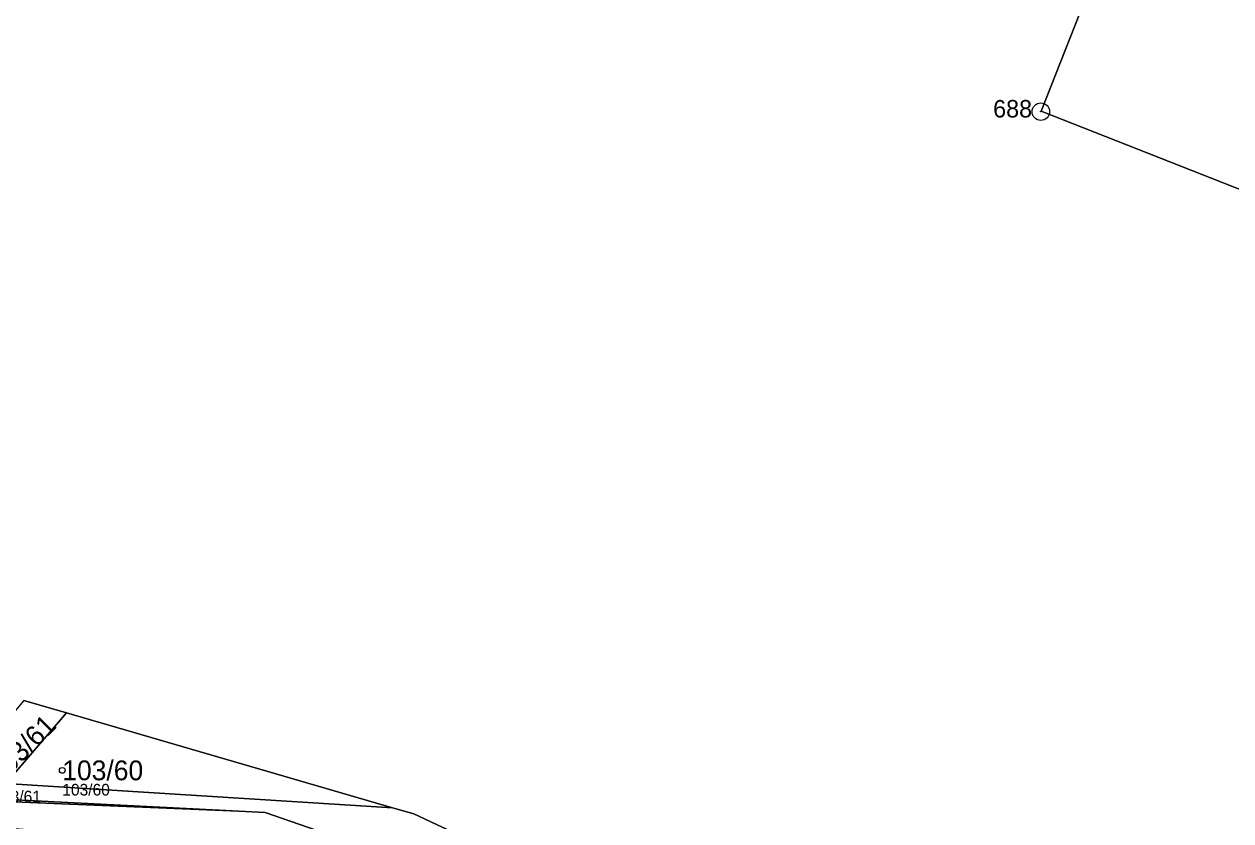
# Model space of a CAD drawing. Extents: x -734965 to -732523, y -1026217 to -1023680.
# Drawn here: x -734112 to -734008.3, y -1025489.1 to -1025420.7 of the extents above; entities that cross this region are included whole.
import ezdxf

# ---------------------------------------------------------------- set-up
doc = ezdxf.new("R2010")
doc.units = 0
for name, color, linetype in [('Vrstva 1', 7, 'Continuous'), ('Vrstva 2', 7, 'Continuous'), ('Vrstva 50', 7, 'Continuous'), ('Vrstva 51', 7, 'Continuous'), ('Vrstva 8', 7, 'Continuous')]:
    doc.layers.add(name, color=color, linetype=linetype)

msp = doc.modelspace()

# ---------------------------------------------------------------- linework, layer by layer
at = {"layer": 'Vrstva 1'}
for p, q in [((-734108.36, -1025479.83), (-734112.03, -1025478.77)), ((-734108.36, -1025479.83), (-734113.56, -1025485.88)), ((-734080.34, -1025487.97), (-734108.36, -1025479.83)), ((-734127.49, -1025486.55), (-734093.54, -1025488.27)), ((-734080.34, -1025487.97), (-734113.56, -1025485.88))]:
    msp.add_line(p, q, dxfattribs=at)
for points in [[(-734015.39, -1025404.74), (-734024.62, -1025428.13), (-734001.56, -1025437.2), (-733999.87, -1025432.91), (-733992.93, -1025435.69), (-734007.09, -1025471.76), (-733966.49, -1025487.58), (-733971.47, -1025500.31), (-733974.5, -1025499.12), (-733981.37, -1025516.43), (-733956.6, -1025526.1), (-733956.71, -1025526.37), (-733955.45, -1025526.86), (-733955.35, -1025526.6), (-733934.74, -1025534.67), (-733933.83, -1025535), (-733931.04, -1025527.96)], [(-734143.94, -1025488.76), (-734127.43, -1025486.86), (-734093.54, -1025488.27)], [(-734093.54, -1025488.27), (-734091.28, -1025488.39), (-734080.79, -1025492.01)], [(-734069.01, -1025492.97), (-734078.51, -1025488.5), (-734080.34, -1025487.97)]]:
    msp.add_lwpolyline(points, dxfattribs=at)
at = {"layer": 'Vrstva 50'}
msp.add_circle((-734108.72, -1025484.76), 0.25, dxfattribs=at)
at = {"layer": 'Vrstva 51'}
for points in [[(-734015.39, -1025404.74), (-734024.62, -1025428.13), (-734001.56, -1025437.2)], [(-734001.56, -1025437.2), (-734024.62, -1025428.13), (-734015.39, -1025404.74)], [(-734112.03, -1025478.77), (-734108.36, -1025479.83), (-734080.34, -1025487.97), (-734078.51, -1025488.5), (-734069.01, -1025492.97), (-734042.23, -1025505.56), (-734006.36, -1025535.53)]]:
    msp.add_lwpolyline(points, dxfattribs=at)
for points in [[(-734108.36, -1025479.83), (-734112.03, -1025478.77), (-734118.2, -1025486.11), (-734113.56, -1025485.88)], [(-734108.36, -1025479.83), (-734113.56, -1025485.88), (-734080.34, -1025487.97)], [(-734143.94, -1025488.76), (-734127.43, -1025486.86), (-734093.54, -1025488.27), (-734127.49, -1025486.55), (-734138.35, -1025487.08)], [(-734078.51, -1025488.5), (-734080.34, -1025487.97), (-734113.56, -1025485.88), (-734118.2, -1025486.11), (-734127.49, -1025486.55), (-734093.54, -1025488.27), (-734091.28, -1025488.39), (-734080.79, -1025492.01), (-734069.01, -1025492.97)], [(-734093.54, -1025488.27), (-734127.43, -1025486.86), (-734143.94, -1025488.76), (-734145.69, -1025488.96), (-734160.9, -1025492.56), (-734165.12, -1025493.56), (-734160.08, -1025496.7), (-734156.72, -1025495.18), (-734115.3, -1025489.58), (-734080.79, -1025492.01), (-734091.28, -1025488.39)]]:
    msp.add_lwpolyline(points, close=True, dxfattribs=at)
at = {"layer": 'Vrstva 8'}
for radius in [0.75, 0.03]:
    msp.add_circle((-734024.65, -1025428.17), radius, dxfattribs=at)

# ---------------------------------------------------------------- texts
at = {"layer": 'Vrstva 2'}
msp.add_text('103/61', height=1.7, rotation=45, dxfattribs=at).set_placement((-734114.04, -1025485.95))
msp.add_text('103/60', height=1.7, dxfattribs=at).set_placement((-734108.72, -1025485.61))
at = {"layer": 'Vrstva 50'}
for s, p in [('103/61', (-734114.64, -1025487.51)), ('103/60', (-734108.72, -1025486.92))]:
    msp.add_text(s, height=1, dxfattribs=at).set_placement(p)
at = {"layer": 'Vrstva 8'}
msp.add_text('688', height=1.5, dxfattribs=at).set_placement((-734028.75, -1025428.67))

doc.saveas('drawing.dxf')
